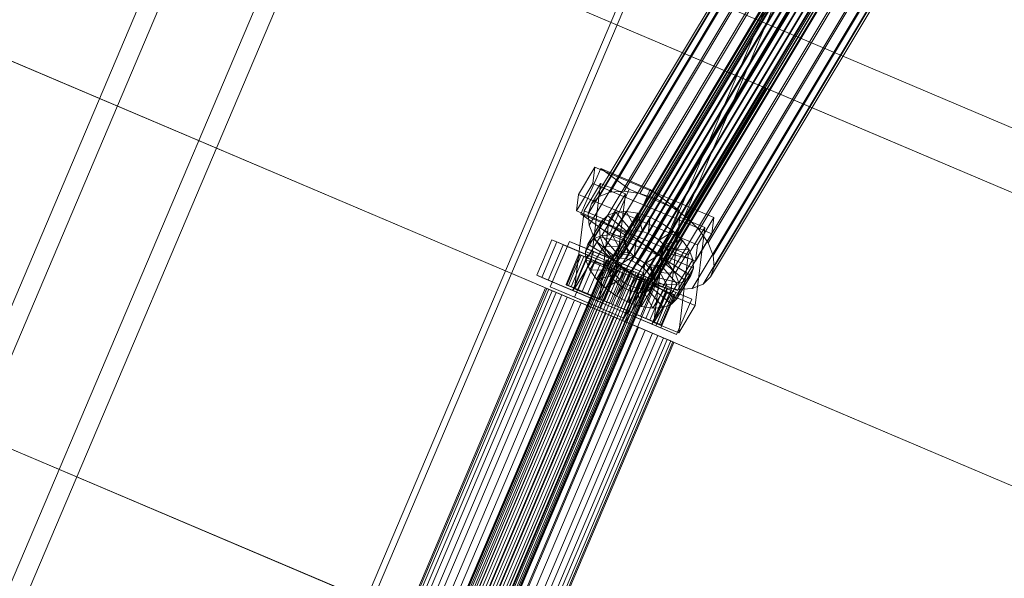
# Model space of a CAD drawing. Header units: millimetres. Extents: x -4738 to 65662, y -68080 to 6847.
# Tile 590 of 656: x 24169 to 24528, y -20731 to -20528. Entities that reach past the tile are written whole.
import ezdxf

# ---------------------------------------------------------------- set-up
doc = ezdxf.new("R2010")
doc.units = ezdxf.units.MM
doc.layers.add('superior_C10', color=7, linetype='Continuous', lineweight=0)

msp = doc.modelspace()

# ---------------------------------------------------------------- linework, layer by layer
at = {"layer": 'superior_C10'}
for p, q in [((27880.277, -21988.995), (18436.834, -17980.274)), ((18437.764, -17980.669), (27881.207, -21989.39)), ((24439.849, -20552.117), (23555.796, -20176.838)), ((23556.895, -20177.305), (24440.948, -20552.583)), ((23504.78, -20261.971), (24388.833, -20637.249)), ((24389.932, -20637.716), (23505.879, -20262.437)), ((23971.831, -21090.327), (24323.505, -20261.879)), ((24329.964, -20264.621), (23978.29, -21093.069)), ((24359.577, -20277.192), (24007.903, -21105.639)), ((24014.362, -21108.381), (24366.036, -20279.934)), ((24129.316, -21130.02), (24461.453, -20347.597)), ((24463.667, -20348.537), (24131.531, -21130.96)), ((24507.265, -20367.044), (24175.128, -21149.467)), ((24177.342, -21150.407), (24509.479, -20367.984)), ((23453.983, -20381.635), (24338.036, -20756.914)), ((24339.135, -20757.38), (23455.082, -20382.102)), ((24494.85, -20430.94), (24383.891, -20616.103)), ((24479.968, -20430.912), (24384.314, -20590.535)), ((24495.818, -20429.998), (24384.859, -20615.16)), ((24497.244, -20429.44), (24386.285, -20614.602)), ((24499.029, -20429.304), (24388.07, -20614.467)), ((24485.007, -20430.53), (24389.352, -20590.153)), ((24501.053, -20429.6), (24390.094, -20614.763)), ((24503.176, -20430.308), (24392.217, -20615.471)), ((24505.256, -20431.379), (24394.297, -20616.542)), ((24490.717, -20431.366), (24395.063, -20590.988)), ((24475.945, -20432.487), (24380.291, -20592.11)), ((24383.446, -20617.366), (24494.405, -20432.203)), ((24494.513, -20433.7), (24383.554, -20618.863)), ((24507.149, -20432.741), (24396.19, -20617.903)), ((24508.727, -20434.3), (24397.768, -20619.462)), ((24496.711, -20433.363), (24401.057, -20592.986)), ((24473.213, -20435.147), (24377.558, -20594.77)), ((24495.167, -20435.329), (24384.208, -20620.492)), ((24496.322, -20436.98), (24385.363, -20622.142)), ((24497.9, -20438.539), (24386.942, -20623.701)), ((24509.883, -20435.95), (24398.924, -20621.112)), ((24510.537, -20437.579), (24399.578, -20622.742)), ((24502.58, -20436.386), (24406.926, -20596.009)), ((24376.301, -20598.334), (24471.956, -20438.711)), ((24499.794, -20439.9), (24388.835, -20625.063)), ((24501.873, -20440.971), (24390.914, -20626.134)), ((24503.997, -20441.679), (24393.038, -20626.841)), ((24506.021, -20441.975), (24395.062, -20627.138)), ((24507.806, -20441.839), (24396.847, -20627.002)), ((24509.231, -20441.281), (24398.272, -20626.444)), ((24510.2, -20440.339), (24399.241, -20625.501)), ((24510.645, -20439.076), (24399.686, -20624.239)), ((24507.923, -20440.228), (24412.269, -20599.851)), ((24472.261, -20442.936), (24376.606, -20602.559)), ((24512.377, -20444.628), (24416.723, -20604.251)), ((24474.107, -20447.534), (24378.452, -20607.157)), ((24515.638, -20449.285), (24419.984, -20608.908)), ((24477.368, -20452.191), (24381.713, -20611.814)), ((24481.822, -20456.591), (24386.167, -20616.214)), ((24517.484, -20453.883), (24421.83, -20613.506)), ((24517.789, -20458.108), (24422.135, -20617.731)), ((24487.165, -20460.433), (24391.511, -20620.056)), ((24493.034, -20463.456), (24397.379, -20623.079)), ((24516.532, -20461.672), (24420.878, -20621.294)), ((24499.027, -20465.453), (24403.373, -20625.076)), ((24504.738, -20466.289), (24409.084, -20625.912)), ((24509.777, -20465.907), (24414.122, -20625.529)), ((24513.799, -20464.332), (24418.145, -20623.954)), ((24439.849, -20552.117), (24388.833, -20637.249)), ((24389.932, -20637.716), (24440.948, -20552.583)), ((25323.902, -20927.396), (24439.849, -20552.117)), ((24440.948, -20552.583), (24439.849, -20552.117)), ((24440.948, -20552.583), (25325.001, -20927.862)), ((24372.727, -20591.38), (24378.678, -20581.448)), ((24373.684, -20598.412), (24380.864, -20581.926)), ((24378.678, -20581.448), (24377.954, -20587.372)), ((24378.678, -20581.448), (24421.986, -20599.776)), ((24380.864, -20581.926), (24398.9, -20589.582)), ((24380.864, -20581.926), (24391.204, -20589.431)), ((24377.954, -20587.372), (24372.003, -20597.304)), ((24374.854, -20597.265), (24380.806, -20587.333)), ((24380.806, -20587.333), (24377.331, -20615.767)), ((24421.262, -20605.7), (24377.954, -20587.372)), ((24380.806, -20587.333), (24389.828, -20591.151)), ((24372.003, -20597.304), (24372.727, -20591.38)), ((24416.034, -20609.708), (24372.727, -20591.38)), ((24380.291, -20592.11), (24377.558, -20594.77)), ((24384.314, -20590.535), (24380.291, -20592.11)), ((24389.828, -20591.151), (24383.876, -20601.083)), ((24391.204, -20589.431), (24384.024, -20605.917)), ((24389.352, -20590.153), (24384.314, -20590.535)), ((24386.353, -20619.585), (24389.828, -20591.151)), ((24395.063, -20590.988), (24389.352, -20590.153)), ((24409.24, -20597.087), (24391.204, -20589.431)), ((24398.9, -20589.582), (24391.72, -20606.068)), ((24401.057, -20592.986), (24395.063, -20590.988)), ((24398.9, -20589.582), (24409.24, -20597.087)), ((24377.558, -20594.77), (24376.301, -20598.334)), ((24406.926, -20596.009), (24401.057, -20592.986)), ((24412.269, -20599.851), (24406.926, -20596.009)), ((24371.379, -20625.699), (24374.854, -20597.265)), ((24372.003, -20597.304), (24415.31, -20615.632)), ((24391.72, -20606.068), (24373.684, -20598.412)), ((24384.024, -20605.917), (24373.684, -20598.412)), ((24383.876, -20601.083), (24374.854, -20597.265)), ((24376.301, -20598.334), (24376.606, -20602.559)), ((24383.36, -20598.96), (24378.258, -20607.473)), ((24386.369, -20597.782), (24381.267, -20606.295)), ((24381.315, -20600.95), (24383.36, -20598.96)), ((24383.36, -20598.96), (24386.369, -20597.782)), ((24390.811, -20605.228), (24383.36, -20598.96)), ((24390.138, -20597.495), (24385.036, -20606.009)), ((24386.369, -20597.782), (24390.138, -20597.495)), ((24392.237, -20604.67), (24386.369, -20597.782)), ((24394.41, -20598.121), (24389.308, -20606.634)), ((24394.022, -20604.535), (24390.138, -20597.495)), ((24390.138, -20597.495), (24394.41, -20598.121)), ((24398.893, -20599.615), (24393.792, -20608.128)), ((24396.045, -20604.831), (24394.41, -20598.121)), ((24394.41, -20598.121), (24398.893, -20599.615)), ((24398.169, -20605.539), (24398.893, -20599.615)), ((24398.893, -20599.615), (24403.283, -20601.876)), ((24402.06, -20613.573), (24409.24, -20597.087)), ((24403.725, -20609.483), (24409.677, -20599.551)), ((24409.677, -20599.551), (24406.202, -20627.985)), ((24409.677, -20599.551), (24418.7, -20603.369)), ((24416.723, -20604.251), (24412.269, -20599.851)), ((24421.986, -20599.776), (24416.034, -20609.708)), ((24421.262, -20605.7), (24421.986, -20599.776)), ((24381.315, -20600.95), (24376.214, -20609.463)), ((24376.606, -20602.559), (24378.452, -20607.157)), ((24380.375, -20603.616), (24381.315, -20600.95)), ((24383.876, -20601.083), (24380.401, -20629.517)), ((24389.843, -20606.171), (24381.315, -20600.95)), ((24403.283, -20601.876), (24398.182, -20610.389)), ((24400.249, -20606.61), (24403.283, -20601.876)), ((24403.283, -20601.876), (24407.28, -20604.75)), ((24418.7, -20603.369), (24412.748, -20613.301)), ((24415.225, -20631.804), (24418.7, -20603.369)), ((24375.274, -20612.129), (24380.375, -20603.616)), ((24380.603, -20606.776), (24375.502, -20615.289)), ((24381.267, -20606.295), (24378.258, -20607.473)), ((24380.603, -20606.776), (24380.375, -20603.616)), ((24380.375, -20603.616), (24389.398, -20607.434)), ((24389.506, -20608.931), (24380.603, -20606.776)), ((24381.984, -20610.215), (24380.603, -20606.776)), ((24385.036, -20606.009), (24381.267, -20606.295)), ((24381.267, -20606.295), (24387.135, -20613.184)), ((24384.024, -20605.917), (24402.06, -20613.573)), ((24384.741, -20614.684), (24389.843, -20606.171)), ((24389.308, -20606.634), (24385.036, -20606.009)), ((24385.036, -20606.009), (24388.92, -20613.048)), ((24385.71, -20613.742), (24390.811, -20605.228)), ((24387.135, -20613.184), (24392.237, -20604.67)), ((24388.92, -20613.048), (24394.022, -20604.535)), ((24393.792, -20608.128), (24389.308, -20606.634)), ((24389.308, -20606.634), (24390.944, -20613.344)), ((24389.843, -20606.171), (24389.398, -20607.434)), ((24390.811, -20605.228), (24389.843, -20606.171)), ((24392.237, -20604.67), (24390.811, -20605.228)), ((24390.944, -20613.344), (24396.045, -20604.831)), ((24391.72, -20606.068), (24402.06, -20613.573)), ((24394.022, -20604.535), (24392.237, -20604.67)), ((24393.068, -20614.052), (24398.169, -20605.539)), ((24396.045, -20604.831), (24394.022, -20604.535)), ((24395.147, -20615.123), (24400.249, -20606.61)), ((24398.169, -20605.539), (24396.045, -20604.831)), ((24400.249, -20606.61), (24398.169, -20605.539)), ((24402.142, -20607.971), (24400.249, -20606.61)), ((24402.142, -20607.971), (24407.28, -20604.75)), ((24407.28, -20604.75), (24402.179, -20613.263)), ((24407.28, -20604.75), (24410.612, -20608.041)), ((24415.31, -20615.632), (24421.262, -20605.7)), ((24419.984, -20608.908), (24416.723, -20604.251)), ((24357.585, -20620.725), (24363.056, -20607.838)), ((24364.901, -20608.622), (24359.431, -20621.509)), ((24361.767, -20622.5), (24367.237, -20609.613)), ((24362.49, -20624.98), (24369.524, -20608.411)), ((24363.056, -20607.838), (24406.342, -20626.213)), ((24363.056, -20607.838), (24364.901, -20608.622)), ((24408.188, -20626.997), (24364.901, -20608.622)), ((24367.237, -20609.613), (24376.255, -20613.442)), ((24367.237, -20609.613), (24376.095, -20613.374)), ((24369.524, -20608.411), (24387.56, -20616.068)), ((24369.524, -20608.411), (24378.308, -20612.14)), ((24376.214, -20609.463), (24375.274, -20612.129)), ((24378.258, -20607.473), (24376.214, -20609.463)), ((24376.214, -20609.463), (24384.741, -20614.684)), ((24381.984, -20610.215), (24376.883, -20618.728)), ((24378.258, -20607.473), (24385.71, -20613.742)), ((24378.452, -20607.157), (24381.713, -20611.814)), ((24390.16, -20610.56), (24381.984, -20610.215)), ((24384.423, -20613.699), (24381.984, -20610.215)), ((24389.398, -20607.434), (24384.296, -20615.947)), ((24384.404, -20617.444), (24389.506, -20608.931)), ((24385.058, -20619.073), (24390.16, -20610.56)), ((24389.398, -20607.434), (24389.506, -20608.931)), ((24389.506, -20608.931), (24390.16, -20610.56)), ((24390.16, -20610.56), (24391.315, -20612.21)), ((24393.792, -20608.128), (24393.068, -20614.052)), ((24398.182, -20610.389), (24393.792, -20608.128)), ((24398.182, -20610.389), (24395.147, -20615.123)), ((24397.04, -20616.484), (24402.142, -20607.971)), ((24402.179, -20613.263), (24398.182, -20610.389)), ((24398.619, -20618.043), (24403.72, -20609.53)), ((24400.25, -20637.918), (24403.725, -20609.483)), ((24403.72, -20609.53), (24402.142, -20607.971)), ((24403.72, -20609.53), (24410.612, -20608.041)), ((24404.876, -20611.18), (24403.72, -20609.53)), ((24412.748, -20613.301), (24403.725, -20609.483)), ((24410.612, -20608.041), (24405.51, -20616.554)), ((24410.612, -20608.041), (24413.051, -20611.525)), ((24416.034, -20609.708), (24415.31, -20615.632)), ((24421.83, -20613.506), (24419.984, -20608.908)), ((24372.94, -20613.121), (24368.251, -20624.167)), ((24368.575, -20624.304), (24373.264, -20613.258)), ((24373.806, -20613.488), (24369.117, -20624.534)), ((24374.755, -20613.891), (24370.066, -20624.937)), ((24376.095, -20613.374), (24370.625, -20626.261)), ((24376.255, -20613.442), (24370.785, -20626.329)), ((24378.308, -20612.14), (24371.274, -20628.709)), ((24382.129, -20617.021), (24372.94, -20613.121)), ((24372.94, -20613.121), (24373.806, -20613.488)), ((24373.264, -20613.258), (24372.94, -20613.121)), ((24374.755, -20613.891), (24373.264, -20613.258)), ((24373.264, -20613.258), (24382.282, -20617.086)), ((24382.539, -20617.195), (24373.806, -20613.488)), ((24373.806, -20613.488), (24375.803, -20614.336)), ((24382.988, -20617.386), (24374.755, -20613.891)), ((24377.312, -20614.977), (24374.755, -20613.891)), ((24384.296, -20615.947), (24375.274, -20612.129)), ((24375.274, -20612.129), (24375.502, -20615.289)), ((24385.113, -20617.202), (24376.095, -20613.374)), ((24385.113, -20617.202), (24376.255, -20613.442)), ((24396.344, -20619.796), (24378.308, -20612.14)), ((24384.423, -20613.699), (24379.322, -20622.212)), ((24381.713, -20611.814), (24386.167, -20616.214)), ((24391.315, -20612.21), (24384.423, -20613.699)), ((24387.755, -20616.99), (24384.423, -20613.699)), ((24384.741, -20614.684), (24385.71, -20613.742)), ((24385.71, -20613.742), (24387.135, -20613.184)), ((24386.214, -20620.723), (24391.315, -20612.21)), ((24387.135, -20613.184), (24388.92, -20613.048)), ((24392.893, -20613.769), (24387.755, -20616.99)), ((24387.792, -20622.282), (24392.893, -20613.769)), ((24388.92, -20613.048), (24390.944, -20613.344)), ((24390.944, -20613.344), (24393.068, -20614.052)), ((24391.315, -20612.21), (24392.893, -20613.769)), ((24392.893, -20613.769), (24394.787, -20615.13)), ((24393.068, -20614.052), (24395.147, -20615.123)), ((24402.179, -20613.263), (24397.04, -20616.484)), ((24399.774, -20619.694), (24404.876, -20611.18)), ((24400.428, -20621.323), (24405.53, -20612.809)), ((24400.536, -20622.82), (24405.638, -20614.306)), ((24405.51, -20616.554), (24402.179, -20613.263)), ((24405.53, -20612.809), (24404.876, -20611.18)), ((24404.876, -20611.18), (24413.051, -20611.525)), ((24405.192, -20615.569), (24405.638, -20614.306)), ((24405.638, -20614.306), (24405.53, -20612.809)), ((24405.53, -20612.809), (24414.432, -20614.964)), ((24405.638, -20614.306), (24414.66, -20618.125)), ((24413.051, -20611.525), (24407.95, -20620.038)), ((24412.748, -20613.301), (24409.273, -20641.736)), ((24413.051, -20611.525), (24414.432, -20614.964)), ((24422.135, -20617.731), (24421.83, -20613.506)), ((24382.91, -20615.18), (24267.248, -20887.647)), ((24267.402, -20887.712), (24383.063, -20615.245)), ((24383.32, -20615.354), (24267.659, -20887.821)), ((24383.77, -20615.545), (24268.108, -20888.012)), ((24384.266, -20615.756), (24268.604, -20888.223)), ((24384.981, -20616.059), (24269.319, -20888.526)), ((24385.683, -20616.357), (24270.021, -20888.824)), ((24386.615, -20616.753), (24270.953, -20889.22)), ((24387.475, -20617.118), (24271.813, -20889.585)), ((24388.56, -20617.578), (24272.898, -20890.046)), ((24375.803, -20614.336), (24371.114, -20625.382)), ((24377.331, -20615.767), (24371.379, -20625.699)), ((24377.312, -20614.977), (24372.623, -20626.023)), ((24378.794, -20615.606), (24374.105, -20626.652)), ((24375.502, -20615.289), (24384.404, -20617.444)), ((24375.502, -20615.289), (24376.883, -20618.728)), ((24383.485, -20617.597), (24375.803, -20614.336)), ((24375.803, -20614.336), (24378.794, -20615.606)), ((24380.762, -20616.441), (24376.073, -20627.487)), ((24384.2, -20617.9), (24377.312, -20614.977)), ((24380.762, -20616.441), (24377.312, -20614.977)), ((24386.353, -20619.585), (24377.331, -20615.767)), ((24377.44, -20628.067), (24382.129, -20617.021)), ((24382.282, -20617.086), (24377.593, -20628.132)), ((24377.85, -20628.241), (24382.539, -20617.195)), ((24382.577, -20617.211), (24377.888, -20628.257)), ((24378.299, -20628.432), (24382.988, -20617.386)), ((24384.902, -20618.198), (24378.794, -20615.606)), ((24378.794, -20615.606), (24382.577, -20617.211)), ((24378.796, -20628.643), (24383.485, -20617.597)), ((24379.643, -20630.089), (24385.113, -20617.202)), ((24387.56, -20616.068), (24380.527, -20632.637)), ((24385.833, -20618.594), (24380.762, -20616.441)), ((24384.867, -20618.184), (24380.762, -20616.441)), ((24382.539, -20617.195), (24382.129, -20617.021)), ((24382.129, -20617.021), (24382.282, -20617.086)), ((24382.282, -20617.086), (24382.988, -20617.386)), ((24383.485, -20617.597), (24382.539, -20617.195)), ((24386.693, -20618.959), (24382.577, -20617.211)), ((24382.577, -20617.211), (24386.892, -20619.043)), ((24387.755, -20616.99), (24382.654, -20625.503)), ((24382.91, -20615.18), (24383.32, -20615.354)), ((24383.063, -20615.245), (24382.91, -20615.18)), ((24382.988, -20617.386), (24384.2, -20617.9)), ((24383.77, -20615.545), (24383.063, -20615.245)), ((24383.32, -20615.354), (24384.266, -20615.756)), ((24383.891, -20616.103), (24383.446, -20617.366)), ((24383.446, -20617.366), (24383.554, -20618.863)), ((24384.902, -20618.198), (24383.485, -20617.597)), ((24384.981, -20616.059), (24383.77, -20615.545)), ((24384.859, -20615.16), (24383.891, -20616.103)), ((24384.266, -20615.756), (24385.683, -20616.357)), ((24384.296, -20615.947), (24384.741, -20614.684)), ((24384.404, -20617.444), (24384.296, -20615.947)), ((24385.058, -20619.073), (24384.404, -20617.444)), ((24386.285, -20614.602), (24384.859, -20615.16)), ((24386.615, -20616.753), (24384.981, -20616.059)), ((24385.683, -20616.357), (24387.475, -20617.118)), ((24386.167, -20616.214), (24391.511, -20620.056)), ((24388.07, -20614.467), (24386.285, -20614.602)), ((24388.56, -20617.578), (24386.615, -20616.753)), ((24387.475, -20617.118), (24389.519, -20617.985)), ((24387.56, -20616.068), (24396.344, -20619.796)), ((24391.752, -20619.864), (24387.755, -20616.99)), ((24390.094, -20614.763), (24388.07, -20614.467)), ((24390.683, -20618.48), (24388.56, -20617.578)), ((24389.685, -20623.644), (24394.787, -20615.13)), ((24392.217, -20615.471), (24390.094, -20614.763)), ((24394.787, -20615.13), (24391.752, -20619.864)), ((24391.765, -20624.715), (24396.866, -20616.202)), ((24394.297, -20616.542), (24392.217, -20615.471)), ((24393.888, -20625.422), (24398.99, -20616.909)), ((24396.19, -20617.903), (24394.297, -20616.542)), ((24394.787, -20615.13), (24396.866, -20616.202)), ((24395.147, -20615.123), (24397.04, -20616.484)), ((24395.912, -20625.719), (24401.013, -20617.205)), ((24396.866, -20616.202), (24396.142, -20622.125)), ((24396.866, -20616.202), (24398.99, -20616.909)), ((24397.04, -20616.484), (24398.619, -20618.043)), ((24397.697, -20625.583), (24402.799, -20617.07)), ((24405.51, -20616.554), (24398.619, -20618.043)), ((24398.99, -20616.909), (24400.626, -20623.619)), ((24398.99, -20616.909), (24401.013, -20617.205)), ((24399.123, -20625.025), (24404.224, -20616.512)), ((24400.091, -20624.082), (24405.192, -20615.569)), ((24401.013, -20617.205), (24402.799, -20617.07)), ((24401.013, -20617.205), (24404.898, -20624.245)), ((24402.799, -20617.07), (24404.224, -20616.512)), ((24402.799, -20617.07), (24408.667, -20623.958)), ((24404.224, -20616.512), (24405.192, -20615.569)), ((24404.224, -20616.512), (24411.676, -20622.78)), ((24405.192, -20615.569), (24413.72, -20620.791)), ((24407.95, -20620.038), (24405.51, -20616.554)), ((24414.432, -20614.964), (24409.33, -20623.478)), ((24414.432, -20614.964), (24414.66, -20618.125)), ((24420.878, -20621.294), (24422.135, -20617.731)), ((24389.519, -20617.985), (24273.857, -20890.453)), ((24390.683, -20618.48), (24275.021, -20890.947)), ((24391.676, -20618.901), (24276.014, -20891.368)), ((24392.84, -20619.396), (24277.179, -20891.863)), ((24393.799, -20619.803), (24278.138, -20892.27)), ((24394.885, -20620.263), (24279.223, -20892.73)), ((24395.744, -20620.628), (24280.083, -20893.095)), ((24396.676, -20621.024), (24281.014, -20893.491)), ((24397.378, -20621.322), (24281.716, -20893.789)), ((24400.872, -20639.1), (24357.585, -20620.725)), ((24359.431, -20621.509), (24357.585, -20620.725)), ((24376.883, -20618.728), (24385.058, -20619.073)), ((24376.883, -20618.728), (24379.322, -20622.212)), ((24379.322, -20622.212), (24386.214, -20620.723)), ((24379.511, -20628.946), (24384.2, -20617.9)), ((24384.867, -20618.184), (24380.178, -20629.23)), ((24380.213, -20629.244), (24384.902, -20618.198)), ((24380.401, -20629.517), (24386.353, -20619.585)), ((24381.144, -20629.64), (24385.833, -20618.594)), ((24382.004, -20630.005), (24386.693, -20618.959)), ((24386.892, -20619.043), (24382.203, -20630.089)), ((24383.089, -20630.465), (24387.778, -20619.419)), ((24383.554, -20618.863), (24384.208, -20620.492)), ((24384.048, -20630.872), (24388.737, -20619.826)), ((24384.2, -20617.9), (24385.833, -20618.594)), ((24384.208, -20620.492), (24385.363, -20622.142)), ((24389.35, -20620.087), (24384.661, -20631.133)), ((24387.778, -20619.419), (24384.867, -20618.184)), ((24389.35, -20620.087), (24384.867, -20618.184)), ((24386.693, -20618.959), (24384.902, -20618.198)), ((24386.214, -20620.723), (24385.058, -20619.073)), ((24385.213, -20631.367), (24389.902, -20620.321)), ((24385.833, -20618.594), (24387.778, -20619.419)), ((24386.206, -20631.788), (24390.894, -20620.742)), ((24387.792, -20622.282), (24386.214, -20620.723)), ((24391.752, -20619.864), (24386.651, -20628.377)), ((24388.737, -20619.826), (24386.693, -20618.959)), ((24391.446, -20620.976), (24386.757, -20632.022)), ((24388.737, -20619.826), (24386.892, -20619.043)), ((24386.892, -20619.043), (24391.446, -20620.976)), ((24387.37, -20632.282), (24392.059, -20621.237)), ((24387.778, -20619.419), (24389.902, -20620.321)), ((24390.894, -20620.742), (24388.737, -20619.826)), ((24389.311, -20636.365), (24396.344, -20619.796)), ((24389.902, -20620.321), (24389.35, -20620.087)), ((24393.904, -20622.02), (24389.35, -20620.087)), ((24389.519, -20617.985), (24391.676, -20618.901)), ((24389.902, -20620.321), (24392.059, -20621.237)), ((24392.84, -20619.396), (24390.683, -20618.48)), ((24393.018, -20621.644), (24390.894, -20620.742)), ((24390.894, -20620.742), (24391.446, -20620.976)), ((24391.446, -20620.976), (24395.929, -20622.879)), ((24391.511, -20620.056), (24397.379, -20623.079)), ((24391.676, -20618.901), (24393.799, -20619.803)), ((24396.142, -20622.125), (24391.752, -20619.864)), ((24392.059, -20621.237), (24393.904, -20622.02)), ((24392.059, -20621.237), (24394.103, -20622.104)), ((24394.885, -20620.263), (24392.84, -20619.396)), ((24393.799, -20619.803), (24395.744, -20620.628)), ((24396.676, -20621.024), (24394.885, -20620.263)), ((24395.744, -20620.628), (24397.378, -20621.322)), ((24397.768, -20619.462), (24396.19, -20617.903)), ((24398.093, -20621.625), (24396.676, -20621.024)), ((24397.378, -20621.322), (24398.589, -20621.836)), ((24398.924, -20621.112), (24397.768, -20619.462)), ((24398.619, -20618.043), (24399.774, -20619.694)), ((24399.578, -20622.742), (24398.924, -20621.112)), ((24407.95, -20620.038), (24399.774, -20619.694)), ((24399.774, -20619.694), (24400.428, -20621.323)), ((24409.33, -20623.478), (24400.428, -20621.323)), ((24400.428, -20621.323), (24400.536, -20622.82)), ((24409.33, -20623.478), (24407.95, -20620.038)), ((24413.72, -20620.791), (24408.618, -20629.304)), ((24414.66, -20618.125), (24409.559, -20626.638)), ((24413.72, -20620.791), (24411.676, -20622.78)), ((24414.66, -20618.125), (24413.72, -20620.791)), ((24418.145, -20623.954), (24420.878, -20621.294)), ((24398.093, -20621.625), (24282.431, -20894.092)), ((24398.589, -20621.836), (24282.928, -20894.303)), ((24399.039, -20622.027), (24283.377, -20894.494)), ((24399.296, -20622.136), (24283.634, -20894.603)), ((24399.449, -20622.201), (24283.787, -20894.668)), ((24359.431, -20621.509), (24402.717, -20639.884)), ((24370.785, -20626.329), (24361.767, -20622.5)), ((24370.625, -20626.261), (24361.767, -20622.5)), ((24380.527, -20632.637), (24362.49, -20624.98)), ((24371.274, -20628.709), (24362.49, -20624.98)), ((24369.117, -20624.534), (24368.251, -20624.167)), ((24368.251, -20624.167), (24377.44, -20628.067)), ((24368.251, -20624.167), (24368.575, -20624.304)), ((24377.593, -20628.132), (24368.575, -20624.304)), ((24368.575, -20624.304), (24370.066, -20624.937)), ((24371.114, -20625.382), (24369.117, -20624.534)), ((24369.117, -20624.534), (24377.85, -20628.241)), ((24370.066, -20624.937), (24378.299, -20628.432)), ((24370.066, -20624.937), (24372.623, -20626.023)), ((24379.322, -20622.212), (24382.654, -20625.503)), ((24382.654, -20625.503), (24387.792, -20622.282)), ((24385.363, -20622.142), (24386.942, -20623.701)), ((24386.651, -20628.377), (24389.685, -20623.644)), ((24386.942, -20623.701), (24388.835, -20625.063)), ((24389.685, -20623.644), (24387.792, -20622.282)), ((24388.329, -20632.69), (24393.018, -20621.644)), ((24388.835, -20625.063), (24390.914, -20626.134)), ((24393.904, -20622.02), (24389.215, -20633.066)), ((24389.414, -20633.15), (24394.103, -20622.104)), ((24391.765, -20624.715), (24389.685, -20623.644)), ((24390.274, -20633.515), (24394.963, -20622.469)), ((24390.625, -20634.751), (24396.095, -20621.864)), ((24396.142, -20622.125), (24391.041, -20630.639)), ((24391.041, -20630.639), (24391.765, -20624.715)), ((24391.206, -20633.911), (24395.895, -20622.865)), ((24395.929, -20622.879), (24391.24, -20633.925)), ((24393.888, -20625.422), (24391.765, -20624.715)), ((24391.908, -20634.209), (24396.597, -20623.163)), ((24392.623, -20634.512), (24397.312, -20623.466)), ((24394.963, -20622.469), (24393.018, -20621.644)), ((24393.018, -20621.644), (24395.929, -20622.879)), ((24393.119, -20634.723), (24397.808, -20623.677)), ((24398.22, -20623.852), (24393.531, -20634.898)), ((24393.568, -20634.914), (24398.257, -20623.868)), ((24393.825, -20635.023), (24398.514, -20623.977)), ((24398.22, -20623.852), (24393.904, -20622.02)), ((24393.979, -20635.088), (24398.668, -20624.042)), ((24394.103, -20622.104), (24398.22, -20623.852)), ((24394.103, -20622.104), (24395.895, -20622.865)), ((24396.597, -20623.163), (24394.963, -20622.469)), ((24394.963, -20622.469), (24400.035, -20624.622)), ((24400.035, -20624.622), (24395.346, -20635.668)), ((24400.626, -20623.619), (24395.524, -20632.133)), ((24395.895, -20622.865), (24402.002, -20625.457)), ((24395.895, -20622.865), (24397.312, -20623.466)), ((24395.929, -20622.879), (24400.035, -20624.622)), ((24396.095, -20621.864), (24405.113, -20625.692)), ((24396.095, -20621.864), (24404.953, -20625.624)), ((24400.626, -20623.619), (24396.142, -20622.125)), ((24397.808, -20623.677), (24396.597, -20623.163)), ((24396.597, -20623.163), (24403.484, -20626.086)), ((24397.312, -20623.466), (24404.993, -20626.727)), ((24397.312, -20623.466), (24398.257, -20623.868)), ((24397.379, -20623.079), (24403.373, -20625.076)), ((24399.123, -20625.025), (24397.697, -20625.583)), ((24398.514, -20623.977), (24397.808, -20623.677)), ((24397.808, -20623.677), (24406.041, -20627.172)), ((24399.039, -20622.027), (24398.093, -20621.625)), ((24402.002, -20625.457), (24398.22, -20623.852)), ((24398.257, -20623.868), (24406.99, -20627.575)), ((24398.257, -20623.868), (24398.668, -20624.042)), ((24398.668, -20624.042), (24398.514, -20623.977)), ((24398.514, -20623.977), (24407.532, -20627.805)), ((24398.589, -20621.836), (24399.296, -20622.136)), ((24398.668, -20624.042), (24407.856, -20627.942)), ((24399.449, -20622.201), (24399.039, -20622.027)), ((24400.091, -20624.082), (24399.123, -20625.025)), ((24406.574, -20631.294), (24399.123, -20625.025)), ((24399.241, -20625.501), (24399.686, -20624.239)), ((24399.296, -20622.136), (24399.449, -20622.201)), ((24399.686, -20624.239), (24399.578, -20622.742)), ((24404.898, -20624.245), (24399.796, -20632.758)), ((24400.035, -20624.622), (24403.484, -20626.086)), ((24400.536, -20622.82), (24400.091, -20624.082)), ((24408.618, -20629.304), (24400.091, -20624.082)), ((24409.559, -20626.638), (24400.536, -20622.82)), ((24404.898, -20624.245), (24400.626, -20623.619)), ((24408.667, -20623.958), (24403.565, -20632.472)), ((24408.667, -20623.958), (24404.898, -20624.245)), ((24411.676, -20622.78), (24406.574, -20631.294)), ((24411.676, -20622.78), (24408.667, -20623.958)), ((24409.559, -20626.638), (24409.33, -20623.478)), ((24414.122, -20625.529), (24418.145, -20623.954)), ((24360.807, -20625.352), (24259.213, -20864.682)), ((24259.645, -20864.865), (24361.24, -20625.536)), ((24361.965, -20625.844), (24260.371, -20865.173)), ((24363.234, -20626.382), (24261.639, -20865.711)), ((24364.635, -20626.977), (24263.04, -20866.306)), ((24366.653, -20627.833), (24265.058, -20867.163)), ((24360.807, -20625.352), (24361.965, -20625.844)), ((24361.24, -20625.536), (24360.807, -20625.352)), ((24363.234, -20626.382), (24361.24, -20625.536)), ((24361.965, -20625.844), (24364.635, -20626.977)), ((24366.653, -20627.833), (24363.234, -20626.382)), ((24364.635, -20626.977), (24368.634, -20628.675)), ((24371.264, -20629.791), (24366.653, -20627.833)), ((24370.625, -20626.261), (24379.643, -20630.089)), ((24370.785, -20626.329), (24379.643, -20630.089)), ((24374.105, -20626.652), (24371.114, -20625.382)), ((24371.114, -20625.382), (24378.796, -20628.643)), ((24371.379, -20625.699), (24380.401, -20629.517)), ((24372.623, -20626.023), (24379.511, -20628.946)), ((24372.623, -20626.023), (24376.073, -20627.487)), ((24377.888, -20628.257), (24374.105, -20626.652)), ((24374.105, -20626.652), (24380.213, -20629.244)), ((24376.073, -20627.487), (24381.144, -20629.64)), ((24376.073, -20627.487), (24380.178, -20629.23)), ((24377.44, -20628.067), (24377.85, -20628.241)), ((24377.593, -20628.132), (24377.44, -20628.067)), ((24378.299, -20628.432), (24377.593, -20628.132)), ((24377.85, -20628.241), (24378.796, -20628.643)), ((24382.203, -20630.089), (24377.888, -20628.257)), ((24377.888, -20628.257), (24382.004, -20630.005)), ((24379.511, -20628.946), (24378.299, -20628.432)), ((24378.796, -20628.643), (24380.213, -20629.244)), ((24382.654, -20625.503), (24386.651, -20628.377)), ((24386.651, -20628.377), (24391.041, -20630.639)), ((24390.914, -20626.134), (24393.038, -20626.841)), ((24393.038, -20626.841), (24395.062, -20627.138)), ((24395.524, -20632.133), (24393.888, -20625.422)), ((24395.912, -20625.719), (24393.888, -20625.422)), ((24395.062, -20627.138), (24396.847, -20627.002)), ((24397.697, -20625.583), (24395.912, -20625.719)), ((24399.796, -20632.758), (24395.912, -20625.719)), ((24396.847, -20627.002), (24398.272, -20626.444)), ((24402.002, -20625.457), (24397.313, -20636.503)), ((24403.565, -20632.472), (24397.697, -20625.583)), ((24398.272, -20626.444), (24399.241, -20625.501)), ((24403.484, -20626.086), (24398.795, -20637.132)), ((24404.953, -20625.624), (24399.483, -20638.511)), ((24405.113, -20625.692), (24399.643, -20638.579)), ((24406.202, -20627.985), (24400.25, -20637.918)), ((24404.993, -20626.727), (24400.304, -20637.773)), ((24406.342, -20626.213), (24400.872, -20639.1)), ((24406.041, -20627.172), (24401.352, -20638.218)), ((24404.993, -20626.727), (24402.002, -20625.457)), ((24406.99, -20627.575), (24402.301, -20638.621)), ((24402.717, -20639.884), (24408.188, -20626.997)), ((24407.532, -20627.805), (24402.843, -20638.851)), ((24407.856, -20627.942), (24403.167, -20638.988)), ((24403.373, -20625.076), (24409.084, -20625.912)), ((24403.484, -20626.086), (24406.041, -20627.172)), ((24413.971, -20629.452), (24404.953, -20625.624)), ((24406.99, -20627.575), (24404.993, -20626.727)), ((24413.971, -20629.452), (24405.113, -20625.692)), ((24406.041, -20627.172), (24407.532, -20627.805)), ((24415.225, -20631.804), (24406.202, -20627.985)), ((24408.188, -20626.997), (24406.342, -20626.213)), ((24407.856, -20627.942), (24406.99, -20627.575)), ((24407.532, -20627.805), (24407.856, -20627.942)), ((24408.618, -20629.304), (24409.559, -20626.638)), ((24409.084, -20625.912), (24414.122, -20625.529)), ((24368.634, -20628.675), (24267.039, -20868.004)), ((24371.264, -20629.791), (24269.669, -20869.12)), ((24373.69, -20630.821), (24272.095, -20870.15)), ((24376.752, -20632.121), (24275.158, -20871.45)), ((24368.634, -20628.675), (24373.69, -20630.821)), ((24376.752, -20632.121), (24371.264, -20629.791)), ((24371.274, -20628.709), (24389.311, -20636.365)), ((24373.69, -20630.821), (24379.459, -20633.27)), ((24382.745, -20634.665), (24376.752, -20632.121)), ((24381.144, -20629.64), (24379.511, -20628.946)), ((24380.178, -20629.23), (24383.089, -20630.465)), ((24380.178, -20629.23), (24384.661, -20631.133)), ((24380.213, -20629.244), (24382.004, -20630.005)), ((24383.089, -20630.465), (24381.144, -20629.64)), ((24382.004, -20630.005), (24384.048, -20630.872)), ((24386.757, -20632.022), (24382.203, -20630.089)), ((24382.203, -20630.089), (24384.048, -20630.872)), ((24385.213, -20631.367), (24383.089, -20630.465)), ((24384.048, -20630.872), (24386.206, -20631.788)), ((24384.661, -20631.133), (24385.213, -20631.367)), ((24384.661, -20631.133), (24389.215, -20633.066)), ((24387.37, -20632.282), (24385.213, -20631.367)), ((24386.757, -20632.022), (24386.206, -20631.788)), ((24386.206, -20631.788), (24388.329, -20632.69)), ((24391.24, -20633.925), (24386.757, -20632.022)), ((24391.041, -20630.639), (24395.524, -20632.133)), ((24395.524, -20632.133), (24399.796, -20632.758)), ((24403.565, -20632.472), (24406.574, -20631.294)), ((24406.574, -20631.294), (24408.618, -20629.304)), ((24408.501, -20642.339), (24413.971, -20629.452)), ((24409.273, -20641.736), (24415.225, -20631.804)), ((24379.459, -20633.27), (24277.864, -20872.599)), ((24382.745, -20634.665), (24281.15, -20873.994)), ((24379.459, -20633.27), (24385.547, -20635.854)), ((24380.527, -20632.637), (24389.311, -20636.365)), ((24388.833, -20637.249), (24382.745, -20634.665)), ((24389.215, -20633.066), (24387.37, -20632.282)), ((24389.414, -20633.15), (24387.37, -20632.282)), ((24391.24, -20633.925), (24388.329, -20632.69)), ((24388.329, -20632.69), (24390.274, -20633.515)), ((24389.215, -20633.066), (24393.531, -20634.898)), ((24393.531, -20634.898), (24389.414, -20633.15)), ((24391.206, -20633.911), (24389.414, -20633.15)), ((24395.346, -20635.668), (24390.274, -20633.515)), ((24390.274, -20633.515), (24391.908, -20634.209)), ((24399.643, -20638.579), (24390.625, -20634.751)), ((24399.483, -20638.511), (24390.625, -20634.751)), ((24397.313, -20636.503), (24391.206, -20633.911)), ((24392.623, -20634.512), (24391.206, -20633.911)), ((24395.346, -20635.668), (24391.24, -20633.925)), ((24398.795, -20637.132), (24391.908, -20634.209)), ((24391.908, -20634.209), (24393.119, -20634.723)), ((24400.304, -20637.773), (24392.623, -20634.512)), ((24393.568, -20634.914), (24392.623, -20634.512)), ((24401.352, -20638.218), (24393.119, -20634.723)), ((24393.119, -20634.723), (24393.825, -20635.023)), ((24393.531, -20634.898), (24397.313, -20636.503)), ((24402.301, -20638.621), (24393.568, -20634.914)), ((24393.979, -20635.088), (24393.568, -20634.914)), ((24402.843, -20638.851), (24393.825, -20635.023)), ((24393.825, -20635.023), (24393.979, -20635.088)), ((24403.167, -20638.988), (24393.979, -20635.088)), ((24398.795, -20637.132), (24395.346, -20635.668)), ((24399.796, -20632.758), (24403.565, -20632.472)), ((24385.547, -20635.854), (24283.952, -20875.183)), ((24388.833, -20637.249), (24287.239, -20876.578)), ((24391.54, -20638.398), (24289.945, -20877.727)), ((24388.833, -20637.249), (24338.036, -20756.914)), ((24339.135, -20757.38), (24389.932, -20637.716)), ((24385.547, -20635.854), (24391.54, -20638.398)), ((24388.833, -20637.249), (25272.887, -21012.528)), ((24394.602, -20639.698), (24388.833, -20637.249)), ((25273.985, -21012.994), (24389.932, -20637.716)), ((24391.54, -20638.398), (24397.029, -20640.728)), ((24397.313, -20636.503), (24400.304, -20637.773)), ((24401.352, -20638.218), (24398.795, -20637.132)), ((24399.483, -20638.511), (24408.501, -20642.339)), ((24399.643, -20638.579), (24408.501, -20642.339)), ((24400.25, -20637.918), (24409.273, -20641.736)), ((24400.304, -20637.773), (24402.301, -20638.621)), ((24400.872, -20639.1), (24402.717, -20639.884)), ((24402.843, -20638.851), (24401.352, -20638.218)), ((24402.301, -20638.621), (24403.167, -20638.988)), ((24403.167, -20638.988), (24402.843, -20638.851)), ((24394.602, -20639.698), (24293.007, -20879.027)), ((24397.029, -20640.728), (24295.434, -20880.057)), ((24399.658, -20641.844), (24298.064, -20881.174)), ((24401.64, -20642.685), (24300.045, -20882.015)), ((24399.658, -20641.844), (24394.602, -20639.698)), ((24397.029, -20640.728), (24401.64, -20642.685)), ((24403.657, -20643.542), (24399.658, -20641.844)), ((24401.64, -20642.685), (24405.058, -20644.137)), ((24403.657, -20643.542), (24302.063, -20882.871)), ((24405.058, -20644.137), (24303.464, -20883.466)), ((24406.327, -20644.675), (24304.732, -20884.004)), ((24407.052, -20644.983), (24305.457, -20884.312)), ((24407.485, -20645.167), (24305.89, -20884.496)), ((24406.327, -20644.675), (24403.657, -20643.542)), ((24405.058, -20644.137), (24407.052, -20644.983)), ((24407.485, -20645.167), (24406.327, -20644.675)), ((24407.052, -20644.983), (24407.485, -20645.167))]:
    msp.add_line(p, q, dxfattribs=at)

doc.saveas('drawing.dxf')
